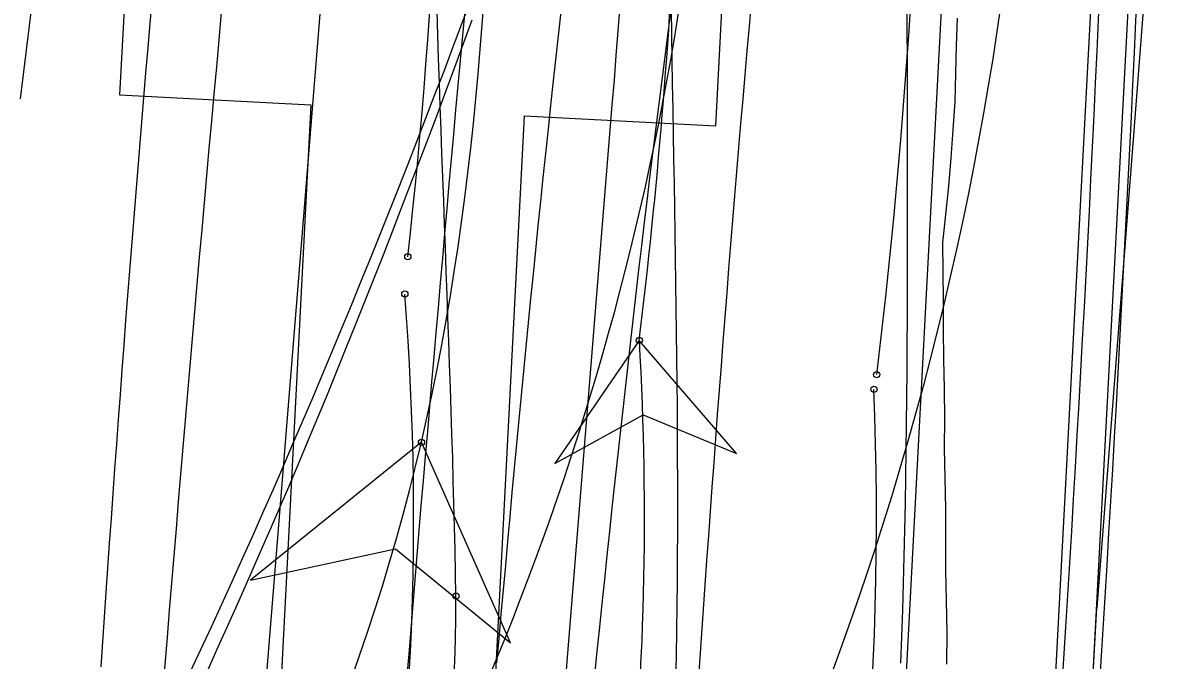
# Model space of a CAD drawing. Extents: x -14 to 1565148, y -25 to 642856.
# Drawn here: x 1564813.07 to 1564828.33, y 636305.14 to 636313.69 of the extents above; entities that cross this region are included whole.
import ezdxf

# ---------------------------------------------------------------- set-up
doc = ezdxf.new("R2010")
doc.units = 0
for name, color, linetype in [('DR_P_Drainage_Area', 7, 'Continuous'), ('MT_P_Drums', 7, 'Continuous'), ('PV_P_Curb', 7, 'Continuous'), ('PV_P_EOP', 7, 'Continuous'), ('PV_P_Saw_Cut_Line', 7, 'Continuous'), ('PV_X_EOP', 7, 'Continuous'), ('SC_Shading2', 7, 'Continuous'), ('TR_Turning_Path23', 7, 'Continuous'), ('TR_Turning_Path25', 7, 'Continuous'), ('TR_Turning_Path27', 7, 'Continuous')]:
    doc.layers.add(name, color=color, linetype=linetype)

msp = doc.modelspace()

# ---------------------------------------------------------------- linework, layer by layer
at = {"layer": 'DR_P_Drainage_Area'}
for radius in [502, 502.5]:
    msp.add_arc((1564326.01, 636336.632), radius, 351.84508, 358.12168, dxfattribs=at)
at = {"layer": 'MT_P_Drums'}
for p, q in [((1564814.76, 636320.21), (1564814.371, 636312.721)), ((1564822.361, 636312.306), (1564822.749, 636319.796)), ((1564814.371, 636312.721), (1564816.934, 636312.587)), ((1564816.934, 636312.587), (1564816.416, 636302.601)), ((1564819.279, 636302.452), (1564819.797, 636312.439)), ((1564819.797, 636312.439), (1564822.361, 636312.306))]:
    msp.add_line(p, q, dxfattribs=at)
for points in [[(1564814.123, 636305.054), (1564814.145, 636305.386), (1564814.168, 636305.717), (1564814.191, 636306.049), (1564814.214, 636306.38), (1564814.237, 636306.712), (1564814.26, 636307.043), (1564814.284, 636307.375), (1564814.308, 636307.707), (1564814.332, 636308.039), (1564814.356, 636308.37), (1564814.381, 636308.702), (1564814.405, 636309.034), (1564814.431, 636309.366), (1564814.456, 636309.698), (1564814.481, 636310.03), (1564814.507, 636310.362), (1564814.533, 636310.694), (1564814.56, 636311.026), (1564814.586, 636311.358), (1564814.613, 636311.69), (1564814.641, 636312.022), (1564814.668, 636312.354), (1564814.696, 636312.686), (1564814.724, 636313.018), (1564814.753, 636313.351), (1564814.782, 636313.683), (1564814.811, 636314.015)], [(1564822.127, 636304.845), (1564822.149, 636305.172), (1564822.172, 636305.499), (1564822.195, 636305.827), (1564822.217, 636306.153), (1564822.24, 636306.48), (1564822.264, 636306.807), (1564822.287, 636307.134), (1564822.311, 636307.46), (1564822.335, 636307.786), (1564822.359, 636308.112), (1564822.383, 636308.438), (1564822.408, 636308.764), (1564822.433, 636309.09), (1564822.458, 636309.416), (1564822.483, 636309.741), (1564822.509, 636310.067), (1564822.535, 636310.392), (1564822.561, 636310.717), (1564822.587, 636311.042), (1564822.614, 636311.367), (1564822.641, 636311.691), (1564822.668, 636312.016), (1564822.696, 636312.34), (1564822.724, 636312.665), (1564822.752, 636312.989), (1564822.78, 636313.313), (1564822.809, 636313.637), (1564822.838, 636313.961)]]:
    msp.add_lwpolyline(points, dxfattribs=at)
at = {"layer": 'PV_P_Curb'}
for points in [[(1564818.415, 636308.064), (1564818.488, 636308.39), (1564818.558, 636308.715), (1564818.624, 636309.042), (1564818.687, 636309.37), (1564818.746, 636309.698), (1564818.802, 636310.026), (1564818.855, 636310.355), (1564818.905, 636310.685), (1564818.952, 636311.015), (1564818.996, 636311.345), (1564819.037, 636311.676), (1564819.075, 636312.007), (1564819.111, 636312.339), (1564819.144, 636312.67), (1564819.175, 636313.002), (1564819.203, 636313.334), (1564819.229, 636313.667), (1564819.253, 636313.999)], [(1564826.177, 636313.936), (1564826.124, 636313.571), (1564826.068, 636313.207), (1564826.008, 636312.842), (1564825.946, 636312.477), (1564825.88, 636312.111), (1564825.811, 636311.746), (1564825.738, 636311.379), (1564825.662, 636311.014), (1564825.583, 636310.647), (1564825.5, 636310.28), (1564825.414, 636309.913), (1564825.325, 636309.547), (1564825.232, 636309.18), (1564825.136, 636308.813), (1564825.036, 636308.446), (1564824.933, 636308.08), (1564824.826, 636307.713), (1564824.715, 636307.346), (1564824.602, 636306.98), (1564824.484, 636306.614), (1564824.363, 636306.248), (1564824.239, 636305.883), (1564824.111, 636305.518), (1564823.98, 636305.154), (1564823.844, 636304.79)], [(1564825.594, 636313.749), (1564825.579, 636313.379), (1564825.57, 636313.007), (1564825.561, 636312.631), (1564825.536, 636312.255), (1564825.508, 636311.877), (1564825.475, 636311.498), (1564825.437, 636311.118), (1564825.396, 636310.737), (1564825.4, 636310.35), (1564825.404, 636309.962), (1564825.403, 636309.572), (1564825.41, 636309.178), (1564825.418, 636308.782), (1564825.421, 636308.384), (1564825.418, 636307.985), (1564825.428, 636307.58), (1564825.436, 636307.174), (1564825.437, 636306.766), (1564825.437, 636306.355), (1564825.447, 636305.939), (1564825.454, 636305.514), (1564825.451, 636305.089)], [(1564818.415, 636308.064), (1564816.124, 636306.214), (1564818.069, 636306.633), (1564819.609, 636305.372), (1564818.415, 636308.064)]]:
    msp.add_lwpolyline(points, dxfattribs=at)
msp.add_lwpolyline([(1564818.415, 636308.064), (1564816.124, 636306.214), (1564818.069, 636306.633), (1564819.609, 636305.372)], close=True, dxfattribs=at)
msp.add_circle((1564818.415, 636308.064), 0.0417, dxfattribs=at)
msp.add_circle((1564818.415, 636308.064), 0.0417, dxfattribs=at)
for centre, radius, start, end in [((1564783.527, 636319.934), 38.817, 328.2113, 355.5664), ((1564789.757, 636314.811), 29.441, 305.5861, 346.7517)]:
    msp.add_arc(centre, radius, start, end, dxfattribs=at)
at = {"layer": 'PV_P_EOP'}
for p, q in [((1564825.197, 636272.283), (1564827.827, 636322.305)), ((1564828.237, 636315.816), (1564827.462, 636305.843)), ((1564825.696, 636272.257), (1564827.462, 636305.843))]:
    msp.add_line(p, q, dxfattribs=at)
at = {"layer": 'PV_P_Saw_Cut_Line'}
for points in [[(1564818.232, 636310.551), (1564818.267, 636310.873), (1564818.301, 636311.196), (1564818.333, 636311.519), (1564818.364, 636311.842), (1564818.394, 636312.165), (1564818.423, 636312.488), (1564818.45, 636312.811), (1564818.475, 636313.135), (1564818.5, 636313.458), (1564818.523, 636313.782), (1564818.544, 636314.106), (1564818.564, 636314.429), (1564818.583, 636314.753), (1564818.601, 636315.077), (1564818.617, 636315.401), (1564818.631, 636315.725), (1564818.645, 636316.049)], [(1564824.514, 636308.971), (1564824.556, 636309.32), (1564824.596, 636309.669), (1564824.635, 636310.018), (1564824.673, 636310.367), (1564824.709, 636310.717), (1564824.743, 636311.067), (1564824.776, 636311.417), (1564824.807, 636311.767), (1564824.837, 636312.117), (1564824.866, 636312.467), (1564824.893, 636312.817), (1564824.919, 636313.168), (1564824.943, 636313.519), (1564824.965, 636313.869), (1564824.986, 636314.22), (1564825.006, 636314.571), (1564825.024, 636314.922)], [(1564815.555, 636305.017), (1564815.693, 636305.321), (1564815.831, 636305.626), (1564815.967, 636305.931), (1564816.103, 636306.237), (1564816.237, 636306.544), (1564816.371, 636306.851), (1564816.504, 636307.159), (1564816.636, 636307.467), (1564816.766, 636307.776), (1564816.896, 636308.086), (1564817.026, 636308.395), (1564817.154, 636308.706), (1564817.281, 636309.017), (1564817.408, 636309.328), (1564817.533, 636309.64), (1564817.658, 636309.952), (1564817.782, 636310.265), (1564817.905, 636310.578), (1564818.028, 636310.891), (1564818.149, 636311.205), (1564818.27, 636311.519), (1564818.39, 636311.834), (1564818.509, 636312.148), (1564818.628, 636312.464), (1564818.746, 636312.779), (1564818.863, 636313.095), (1564818.979, 636313.411), (1564819.095, 636313.728)], [(1564818.193, 636304.087), (1564818.216, 636304.4), (1564818.237, 636304.714), (1564818.255, 636305.028), (1564818.271, 636305.341), (1564818.284, 636305.655), (1564818.294, 636305.969), (1564818.302, 636306.283), (1564818.307, 636306.598), (1564818.31, 636306.912), (1564818.31, 636307.226), (1564818.307, 636307.54), (1564818.302, 636307.854), (1564818.294, 636308.169), (1564818.283, 636308.483), (1564818.27, 636308.796), (1564818.254, 636309.11), (1564818.236, 636309.424), (1564818.215, 636309.737), (1564818.192, 636310.051)], [(1564821.333, 636309.43), (1564820.203, 636307.78), (1564821.387, 636308.432), (1564822.635, 636307.911), (1564821.333, 636309.43)], [(1564824.203, 636301.845), (1564824.245, 636302.208), (1564824.284, 636302.571), (1564824.319, 636302.934), (1564824.352, 636303.298), (1564824.381, 636303.662), (1564824.408, 636304.027), (1564824.431, 636304.391), (1564824.452, 636304.756), (1564824.469, 636305.121), (1564824.484, 636305.486), (1564824.495, 636305.851), (1564824.503, 636306.216), (1564824.509, 636306.581), (1564824.511, 636306.947), (1564824.51, 636307.312), (1564824.507, 636307.677), (1564824.5, 636308.042), (1564824.49, 636308.408), (1564824.477, 636308.773)]]:
    msp.add_lwpolyline(points, dxfattribs=at)
msp.add_lwpolyline([(1564821.333, 636309.43), (1564820.203, 636307.78), (1564821.387, 636308.432), (1564822.635, 636307.911)], close=True, dxfattribs=at)
for centre in [(1564818.232, 636310.551), (1564818.192, 636310.051), (1564821.333, 636309.43), (1564821.333, 636309.43), (1564824.514, 636308.971), (1564824.477, 636308.773)]:
    msp.add_circle(centre, 0.0417, dxfattribs=at)
for centre, radius, start, end in [((1564742.093, 636319.033), 79.82, 353.09008, 357.45616), ((1564780.412, 636307.053), 40.991, 353.8286, 3.3247)]:
    msp.add_arc(centre, radius, start, end, dxfattribs=at)
at = {"layer": 'PV_X_EOP'}
msp.add_line((1564823.2, 636272.388), (1564825.83, 636322.41), dxfattribs=at)
at = {"layer": 'SC_Shading2'}
msp.add_line((1564825.696, 636272.257), (1564828.326, 636322.278), dxfattribs=at)
at = {"layer": 'TR_Turning_Path23'}
for points in [[(1564815.317, 636304.98), (1564815.459, 636305.283), (1564815.6, 636305.587), (1564815.74, 636305.892), (1564815.879, 636306.197), (1564816.017, 636306.503), (1564816.154, 636306.809), (1564816.29, 636307.117), (1564816.426, 636307.424), (1564816.56, 636307.733), (1564816.693, 636308.041), (1564816.826, 636308.351), (1564816.958, 636308.66), (1564817.089, 636308.971), (1564817.219, 636309.281), (1564817.348, 636309.593), (1564817.476, 636309.904), (1564817.604, 636310.216), (1564817.73, 636310.529), (1564817.856, 636310.841), (1564817.982, 636311.155), (1564818.106, 636311.468), (1564818.23, 636311.782), (1564818.353, 636312.097), (1564818.475, 636312.411), (1564818.596, 636312.726), (1564818.717, 636313.041), (1564818.837, 636313.357), (1564818.957, 636313.673), (1564819.075, 636313.989)], [(1564821.825, 636304.867), (1564821.831, 636305.2), (1564821.836, 636305.533), (1564821.841, 636305.867), (1564821.844, 636306.2), (1564821.846, 636306.533), (1564821.848, 636306.867), (1564821.848, 636307.2), (1564821.848, 636307.533), (1564821.847, 636307.867), (1564821.845, 636308.2), (1564821.843, 636308.533), (1564821.84, 636308.867), (1564821.837, 636309.2), (1564821.833, 636309.533), (1564821.828, 636309.867), (1564821.824, 636310.2), (1564821.819, 636310.533), (1564821.814, 636310.866), (1564821.808, 636311.2), (1564821.803, 636311.533), (1564821.797, 636311.866), (1564821.791, 636312.2), (1564821.786, 636312.533), (1564821.78, 636312.866), (1564821.775, 636313.2), (1564821.769, 636313.533), (1564821.764, 636313.866)], [(1564824.838, 636305.103), (1564824.851, 636305.46), (1564824.863, 636305.818), (1564824.873, 636306.175), (1564824.883, 636306.532), (1564824.891, 636306.888), (1564824.898, 636307.244), (1564824.905, 636307.6), (1564824.91, 636307.955), (1564824.915, 636308.31), (1564824.918, 636308.664), (1564824.921, 636309.018), (1564824.924, 636309.372), (1564824.926, 636309.725), (1564824.927, 636310.077), (1564824.928, 636310.429), (1564824.928, 636310.781), (1564824.928, 636311.132), (1564824.928, 636311.482), (1564824.928, 636311.832), (1564824.927, 636312.182), (1564824.926, 636312.531), (1564824.925, 636312.88), (1564824.925, 636313.228), (1564824.924, 636313.576), (1564824.924, 636313.923)], [(1564818.877, 636306.003), (1564818.872, 636306.308), (1564818.865, 636306.618), (1564818.858, 636306.928), (1564818.85, 636307.238), (1564818.841, 636307.548), (1564818.833, 636307.859), (1564818.823, 636308.17), (1564818.813, 636308.482), (1564818.803, 636308.794), (1564818.792, 636309.106), (1564818.782, 636309.419), (1564818.77, 636309.732), (1564818.759, 636310.045), (1564818.748, 636310.359), (1564818.736, 636310.674), (1564818.724, 636310.988), (1564818.713, 636311.303), (1564818.701, 636311.619), (1564818.689, 636311.935), (1564818.678, 636312.251), (1564818.666, 636312.568), (1564818.655, 636312.886), (1564818.644, 636313.203), (1564818.634, 636313.522), (1564818.623, 636313.84)], [(1564818.625, 636303.063), (1564818.675, 636303.36), (1564818.719, 636303.654), (1564818.758, 636303.948), (1564818.792, 636304.242), (1564818.82, 636304.536), (1564818.843, 636304.83), (1564818.86, 636305.125), (1564818.871, 636305.419), (1564818.877, 636305.713), (1564818.877, 636306.003)]]:
    msp.add_lwpolyline(points, dxfattribs=at)
msp.add_circle((1564818.877, 636306.003), 0.0417, dxfattribs=at)
msp.add_circle((1564818.877, 636306.003), 0.0417, dxfattribs=at)
at = {"layer": 'TR_Turning_Path25'}
for points in [[(1564818.221, 636304.89), (1564818.248, 636305.222), (1564818.276, 636305.554), (1564818.303, 636305.886), (1564818.33, 636306.218), (1564818.358, 636306.55), (1564818.386, 636306.882), (1564818.413, 636307.214), (1564818.441, 636307.545), (1564818.47, 636307.877), (1564818.498, 636308.209), (1564818.526, 636308.541), (1564818.555, 636308.873), (1564818.583, 636309.204), (1564818.612, 636309.536), (1564818.641, 636309.868), (1564818.67, 636310.2), (1564818.699, 636310.531), (1564818.729, 636310.863), (1564818.758, 636311.195), (1564818.788, 636311.527), (1564818.817, 636311.858), (1564818.847, 636312.19), (1564818.877, 636312.522), (1564818.907, 636312.853), (1564818.938, 636313.185), (1564818.968, 636313.516), (1564818.999, 636313.848)], [(1564819.426, 636305.104), (1564819.455, 636305.431), (1564819.484, 636305.758), (1564819.513, 636306.084), (1564819.543, 636306.411), (1564819.572, 636306.737), (1564819.602, 636307.063), (1564819.632, 636307.389), (1564819.662, 636307.715), (1564819.693, 636308.041), (1564819.723, 636308.367), (1564819.754, 636308.692), (1564819.786, 636309.017), (1564819.817, 636309.342), (1564819.849, 636309.667), (1564819.881, 636309.992), (1564819.914, 636310.317), (1564819.947, 636310.641), (1564819.98, 636310.965), (1564820.013, 636311.29), (1564820.047, 636311.613), (1564820.081, 636311.937), (1564820.115, 636312.261), (1564820.15, 636312.584), (1564820.185, 636312.908), (1564820.221, 636313.231), (1564820.256, 636313.554), (1564820.293, 636313.877)]]:
    msp.add_lwpolyline(points, dxfattribs=at)
msp.add_arc((1565637.52, 636238.302), 825.25, 172.895906, 176.145511, dxfattribs=at)
at = {"layer": 'TR_Turning_Path27'}
msp.add_line((1564815.83, 636298.644), (1564818.784, 636335.137), dxfattribs=at)
for points in [[(1564813.042, 636312.669), (1564813.082, 636312.996), (1564813.122, 636313.322), (1564813.163, 636313.649), (1564813.203, 636313.976)], [(1564820.354, 636304.956), (1564820.381, 636305.288), (1564820.408, 636305.62), (1564820.435, 636305.952), (1564820.462, 636306.283), (1564820.488, 636306.615), (1564820.515, 636306.947), (1564820.542, 636307.279), (1564820.569, 636307.61), (1564820.596, 636307.942), (1564820.623, 636308.274), (1564820.65, 636308.606), (1564820.676, 636308.937), (1564820.703, 636309.269), (1564820.73, 636309.601), (1564820.757, 636309.933), (1564820.784, 636310.264), (1564820.811, 636310.596), (1564820.837, 636310.928), (1564820.864, 636311.26), (1564820.891, 636311.591), (1564820.918, 636311.923), (1564820.945, 636312.255), (1564820.972, 636312.587), (1564820.999, 636312.918), (1564821.025, 636313.25), (1564821.052, 636313.582), (1564821.079, 636313.914)], [(1564820.739, 636304.94), (1564820.771, 636305.261), (1564820.804, 636305.582), (1564820.837, 636305.903), (1564820.871, 636306.224), (1564820.904, 636306.545), (1564820.938, 636306.865), (1564820.972, 636307.185), (1564821.007, 636307.505), (1564821.041, 636307.825), (1564821.076, 636308.145), (1564821.111, 636308.464), (1564821.147, 636308.784), (1564821.183, 636309.103), (1564821.219, 636309.422), (1564821.255, 636309.741), (1564821.292, 636310.06), (1564821.329, 636310.378), (1564821.367, 636310.696), (1564821.404, 636311.014), (1564821.442, 636311.332), (1564821.481, 636311.65), (1564821.519, 636311.968), (1564821.558, 636312.285), (1564821.598, 636312.602), (1564821.638, 636312.919), (1564821.678, 636313.236), (1564821.718, 636313.553), (1564821.759, 636313.869)]]:
    msp.add_lwpolyline(points, dxfattribs=at)

doc.saveas('drawing.dxf')
